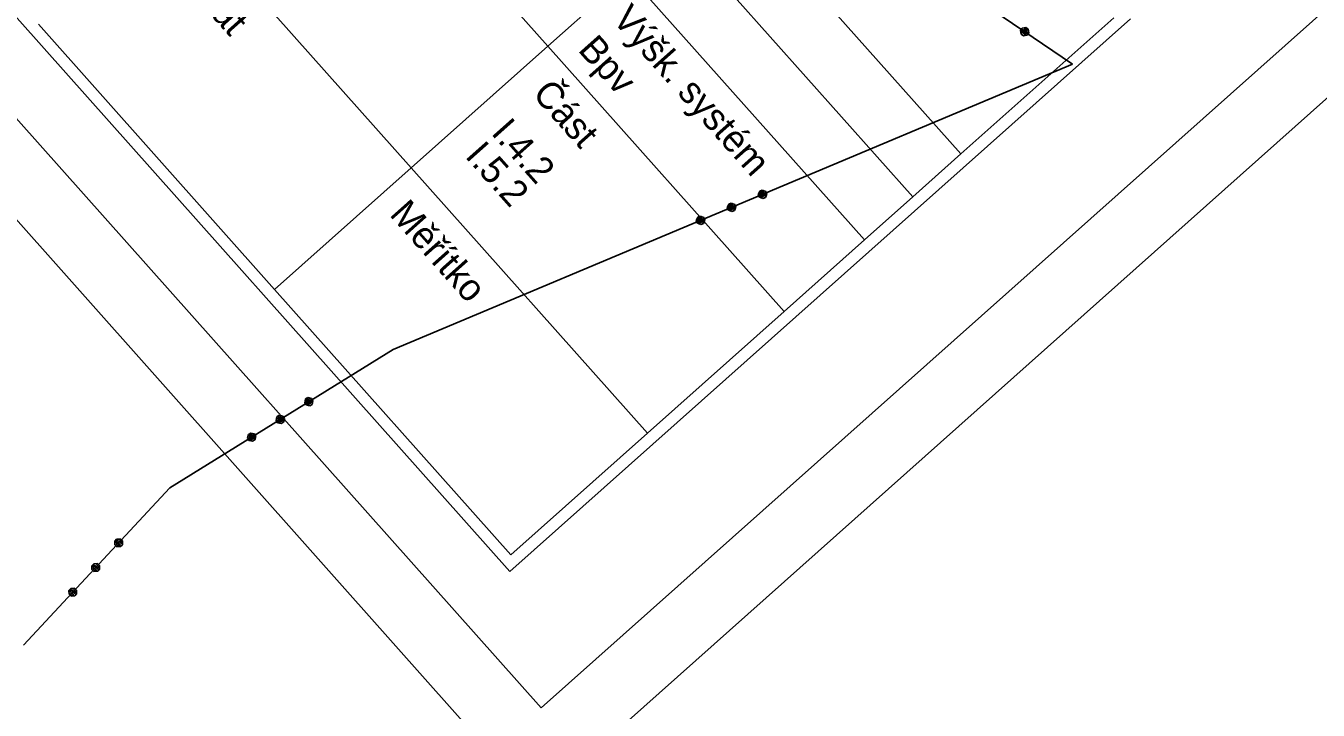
# Model space of a CAD drawing. Extents: x -866402 to -860377, y -1041908 to -1038598.
# Drawn here: x -864932.7 to -864836.6, y -1040757.3 to -1040706.5 of the extents above; entities that cross this region are included whole.
import ezdxf

# ---------------------------------------------------------------- set-up
doc = ezdxf.new("R2010")
doc.units = 0
doc.layers.add('Vrstva 1', color=7, linetype='Continuous')

msp = doc.modelspace()

# ---------------------------------------------------------------- linework, layer by layer
at = {"layer": 'Vrstva 1'}
for p, q in [((-864896.72, -1040747.042), (-865017.586, -1040611.282)), ((-864911.444, -1040688.274), (-864893.89, -1040707.992)), ((-864880.741, -1040696.286), (-864863.187, -1040716.004)), ((-864921.601, -1040697.316), (-864904.046, -1040717.034)), ((-864884.327, -1040699.478), (-864866.772, -1040719.196)), ((-864865.98, -1040701.8), (-864854.89, -1040709.33)), ((-864893.89, -1040707.992), (-864887.912, -1040702.67)), ((-864887.912, -1040702.67), (-864870.357, -1040722.388)), ((-864914.202, -1040726.076), (-864931.757, -1040706.358)), ((-864850.586, -1040705.969), (-864896.72, -1040747.042)), ((-864851.834, -1040705.897), (-864863.187, -1040716.004)), ((-864858.753, -1040706.827), (-864858.641, -1040706.661)), ((-864858.558, -1040706.718), (-864858.671, -1040706.883)), ((-864858.644, -1040707.022), (-864858.419, -1040706.691)), ((-864858.641, -1040706.661), (-864858.363, -1040706.608)), ((-864858.337, -1040706.747), (-864858.561, -1040707.078)), ((-864858.419, -1040706.691), (-864858.254, -1040706.803)), ((-864858.363, -1040706.608), (-864858.198, -1040706.721)), ((-864858.198, -1040706.721), (-864858.145, -1040706.998)), ((-864858.7, -1040707.105), (-864858.753, -1040706.827)), ((-864858.535, -1040707.217), (-864858.7, -1040707.105)), ((-864858.671, -1040706.883), (-864858.644, -1040707.022)), ((-864858.257, -1040707.164), (-864858.535, -1040707.217)), ((-864858.254, -1040706.803), (-864858.479, -1040707.134)), ((-864858.479, -1040707.134), (-864858.34, -1040707.108)), ((-864858.34, -1040707.108), (-864858.227, -1040706.942)), ((-864858.145, -1040706.998), (-864858.257, -1040707.164)), ((-864904.046, -1040717.034), (-864893.89, -1040707.992)), ((-864893.89, -1040707.992), (-864876.335, -1040727.71)), ((-864854.89, -1040709.33), (-864905.4, -1040730.54)), ((-864854.89, -1040709.33), (-864905.4, -1040730.54)), ((-864863.187, -1040716.004), (-864866.772, -1040719.196)), ((-864914.202, -1040726.076), (-864904.046, -1040717.034)), ((-864904.046, -1040717.034), (-864886.491, -1040736.752)), ((-864878.247, -1040719.029), (-864878.14, -1040718.767)), ((-864878.247, -1040719.029), (-864878.14, -1040718.767)), ((-864878.17, -1040719.214), (-864878.247, -1040719.029)), ((-864878.17, -1040719.214), (-864878.247, -1040719.029)), ((-864877.908, -1040719.321), (-864878.17, -1040719.214)), ((-864877.908, -1040719.321), (-864878.17, -1040719.214)), ((-864878.155, -1040718.991), (-864878.077, -1040719.175)), ((-864878.155, -1040718.991), (-864878.077, -1040719.175)), ((-864878.14, -1040718.767), (-864877.956, -1040718.69)), ((-864878.14, -1040718.767), (-864877.956, -1040718.69)), ((-864878.101, -1040718.86), (-864877.917, -1040718.782)), ((-864878.101, -1040718.86), (-864877.917, -1040718.782)), ((-864877.946, -1040719.228), (-864878.101, -1040718.86)), ((-864877.946, -1040719.228), (-864878.101, -1040718.86)), ((-864878.077, -1040719.175), (-864877.946, -1040719.228)), ((-864878.077, -1040719.175), (-864877.946, -1040719.228)), ((-864878.009, -1040718.821), (-864877.854, -1040719.19)), ((-864878.009, -1040718.821), (-864877.854, -1040719.19)), ((-864877.956, -1040718.69), (-864877.694, -1040718.797)), ((-864877.956, -1040718.69), (-864877.694, -1040718.797)), ((-864877.917, -1040718.782), (-864877.762, -1040719.151)), ((-864877.917, -1040718.782), (-864877.762, -1040719.151)), ((-864877.723, -1040719.243), (-864877.908, -1040719.321)), ((-864877.723, -1040719.243), (-864877.908, -1040719.321)), ((-864877.709, -1040719.02), (-864877.786, -1040718.836)), ((-864877.709, -1040719.02), (-864877.786, -1040718.836)), ((-864877.762, -1040719.151), (-864877.709, -1040719.02)), ((-864877.762, -1040719.151), (-864877.709, -1040719.02)), ((-864877.616, -1040718.981), (-864877.723, -1040719.243)), ((-864877.616, -1040718.981), (-864877.723, -1040719.243)), ((-864877.694, -1040718.797), (-864877.616, -1040718.981)), ((-864877.694, -1040718.797), (-864877.616, -1040718.981)), ((-864866.772, -1040719.196), (-864870.357, -1040722.388)), ((-864880.552, -1040719.997), (-864880.445, -1040719.735)), ((-864880.552, -1040719.997), (-864880.445, -1040719.735)), ((-864880.475, -1040720.182), (-864880.552, -1040719.997)), ((-864880.475, -1040720.182), (-864880.552, -1040719.997)), ((-864880.213, -1040720.289), (-864880.475, -1040720.182)), ((-864880.213, -1040720.289), (-864880.475, -1040720.182)), ((-864880.46, -1040719.958), (-864880.382, -1040720.143)), ((-864880.46, -1040719.958), (-864880.382, -1040720.143)), ((-864880.445, -1040719.735), (-864880.261, -1040719.658)), ((-864880.445, -1040719.735), (-864880.261, -1040719.658)), ((-864880.406, -1040719.828), (-864880.222, -1040719.75)), ((-864880.406, -1040719.828), (-864880.222, -1040719.75)), ((-864880.251, -1040720.196), (-864880.406, -1040719.828)), ((-864880.251, -1040720.196), (-864880.406, -1040719.828)), ((-864880.382, -1040720.143), (-864880.251, -1040720.196)), ((-864880.382, -1040720.143), (-864880.251, -1040720.196)), ((-864880.314, -1040719.789), (-864880.159, -1040720.158)), ((-864880.314, -1040719.789), (-864880.159, -1040720.158)), ((-864880.261, -1040719.658), (-864879.999, -1040719.765)), ((-864880.261, -1040719.658), (-864879.999, -1040719.765)), ((-864880.222, -1040719.75), (-864880.067, -1040720.119)), ((-864880.222, -1040719.75), (-864880.067, -1040720.119)), ((-864880.014, -1040719.988), (-864880.091, -1040719.804)), ((-864880.014, -1040719.988), (-864880.091, -1040719.804)), ((-864880.067, -1040720.119), (-864880.014, -1040719.988)), ((-864880.067, -1040720.119), (-864880.014, -1040719.988)), ((-864879.921, -1040719.949), (-864880.028, -1040720.211)), ((-864879.921, -1040719.949), (-864880.028, -1040720.211)), ((-864879.999, -1040719.765), (-864879.921, -1040719.949)), ((-864879.999, -1040719.765), (-864879.921, -1040719.949)), ((-864882.857, -1040720.965), (-864882.75, -1040720.703)), ((-864882.857, -1040720.965), (-864882.75, -1040720.703)), ((-864882.78, -1040721.149), (-864882.857, -1040720.965)), ((-864882.78, -1040721.149), (-864882.857, -1040720.965)), ((-864882.518, -1040721.256), (-864882.78, -1040721.149)), ((-864882.518, -1040721.256), (-864882.78, -1040721.149)), ((-864882.765, -1040720.926), (-864882.687, -1040721.111)), ((-864882.765, -1040720.926), (-864882.687, -1040721.111)), ((-864882.75, -1040720.703), (-864882.566, -1040720.626)), ((-864882.75, -1040720.703), (-864882.566, -1040720.626)), ((-864882.711, -1040720.795), (-864882.527, -1040720.718)), ((-864882.711, -1040720.795), (-864882.527, -1040720.718)), ((-864882.557, -1040721.164), (-864882.711, -1040720.795)), ((-864882.557, -1040721.164), (-864882.711, -1040720.795)), ((-864882.687, -1040721.111), (-864882.557, -1040721.164)), ((-864882.687, -1040721.111), (-864882.557, -1040721.164)), ((-864882.619, -1040720.757), (-864882.464, -1040721.126)), ((-864882.619, -1040720.757), (-864882.464, -1040721.126)), ((-864882.566, -1040720.626), (-864882.304, -1040720.733)), ((-864882.566, -1040720.626), (-864882.304, -1040720.733)), ((-864882.527, -1040720.718), (-864882.372, -1040721.087)), ((-864882.527, -1040720.718), (-864882.372, -1040721.087)), ((-864882.319, -1040720.956), (-864882.396, -1040720.772)), ((-864882.319, -1040720.956), (-864882.396, -1040720.772)), ((-864882.372, -1040721.087), (-864882.319, -1040720.956)), ((-864882.372, -1040721.087), (-864882.319, -1040720.956)), ((-864882.226, -1040720.917), (-864882.333, -1040721.179)), ((-864882.226, -1040720.917), (-864882.333, -1040721.179)), ((-864882.304, -1040720.733), (-864882.226, -1040720.917)), ((-864882.304, -1040720.733), (-864882.226, -1040720.917)), ((-864880.028, -1040720.211), (-864880.213, -1040720.289)), ((-864880.028, -1040720.211), (-864880.213, -1040720.289)), ((-864882.333, -1040721.179), (-864882.518, -1040721.256)), ((-864882.333, -1040721.179), (-864882.518, -1040721.256)), ((-864870.357, -1040722.388), (-864876.335, -1040727.71)), ((-864896.647, -1040745.794), (-864914.202, -1040726.076)), ((-864886.491, -1040736.752), (-864876.335, -1040727.71)), ((-864905.4, -1040730.54), (-864921.99, -1040740.82)), ((-864905.4, -1040730.54), (-864921.99, -1040740.82)), ((-864911.962, -1040734.488), (-864911.897, -1040734.213)), ((-864911.962, -1040734.488), (-864911.897, -1040734.213)), ((-864911.857, -1040734.658), (-864911.962, -1040734.488)), ((-864911.857, -1040734.658), (-864911.962, -1040734.488)), ((-864911.897, -1040734.213), (-864911.727, -1040734.108)), ((-864911.897, -1040734.213), (-864911.727, -1040734.108)), ((-864911.877, -1040734.436), (-864911.772, -1040734.606)), ((-864911.877, -1040734.436), (-864911.772, -1040734.606)), ((-864911.845, -1040734.298), (-864911.675, -1040734.193)), ((-864911.845, -1040734.298), (-864911.675, -1040734.193)), ((-864911.634, -1040734.638), (-864911.845, -1040734.298)), ((-864911.634, -1040734.638), (-864911.845, -1040734.298)), ((-864911.772, -1040734.606), (-864911.634, -1040734.638)), ((-864911.772, -1040734.606), (-864911.634, -1040734.638)), ((-864911.76, -1040734.245), (-864911.549, -1040734.585)), ((-864911.76, -1040734.245), (-864911.549, -1040734.585)), ((-864911.727, -1040734.108), (-864911.452, -1040734.172)), ((-864911.727, -1040734.108), (-864911.452, -1040734.172)), ((-864911.675, -1040734.193), (-864911.464, -1040734.533)), ((-864911.675, -1040734.193), (-864911.464, -1040734.533)), ((-864911.432, -1040734.395), (-864911.537, -1040734.225)), ((-864911.432, -1040734.395), (-864911.537, -1040734.225)), ((-864911.464, -1040734.533), (-864911.432, -1040734.395)), ((-864911.464, -1040734.533), (-864911.432, -1040734.395)), ((-864911.452, -1040734.172), (-864911.347, -1040734.342)), ((-864911.452, -1040734.172), (-864911.347, -1040734.342)), ((-864911.347, -1040734.342), (-864911.411, -1040734.618)), ((-864911.347, -1040734.342), (-864911.411, -1040734.618)), ((-864914.087, -1040735.805), (-864914.023, -1040735.53)), ((-864914.087, -1040735.805), (-864914.023, -1040735.53)), ((-864914.023, -1040735.53), (-864913.853, -1040735.424)), ((-864914.023, -1040735.53), (-864913.853, -1040735.424)), ((-864913.97, -1040735.615), (-864913.8, -1040735.51)), ((-864913.97, -1040735.615), (-864913.8, -1040735.51)), ((-864913.885, -1040735.562), (-864913.674, -1040735.902)), ((-864913.885, -1040735.562), (-864913.674, -1040735.902)), ((-864913.853, -1040735.424), (-864913.577, -1040735.489)), ((-864913.853, -1040735.424), (-864913.577, -1040735.489)), ((-864913.8, -1040735.51), (-864913.589, -1040735.85)), ((-864913.8, -1040735.51), (-864913.589, -1040735.85)), ((-864913.557, -1040735.712), (-864913.662, -1040735.542)), ((-864913.557, -1040735.712), (-864913.662, -1040735.542)), ((-864913.577, -1040735.489), (-864913.472, -1040735.659)), ((-864913.577, -1040735.489), (-864913.472, -1040735.659)), ((-864911.581, -1040734.723), (-864911.857, -1040734.658)), ((-864911.581, -1040734.723), (-864911.857, -1040734.658)), ((-864911.411, -1040734.618), (-864911.581, -1040734.723)), ((-864911.411, -1040734.618), (-864911.581, -1040734.723)), ((-864913.982, -1040735.975), (-864914.087, -1040735.805)), ((-864913.982, -1040735.975), (-864914.087, -1040735.805)), ((-864914.002, -1040735.753), (-864913.897, -1040735.923)), ((-864914.002, -1040735.753), (-864913.897, -1040735.923)), ((-864913.706, -1040736.04), (-864913.982, -1040735.975)), ((-864913.706, -1040736.04), (-864913.982, -1040735.975)), ((-864913.759, -1040735.955), (-864913.97, -1040735.615)), ((-864913.759, -1040735.955), (-864913.97, -1040735.615)), ((-864913.897, -1040735.923), (-864913.759, -1040735.955)), ((-864913.897, -1040735.923), (-864913.759, -1040735.955)), ((-864913.536, -1040735.935), (-864913.706, -1040736.04)), ((-864913.536, -1040735.935), (-864913.706, -1040736.04)), ((-864913.589, -1040735.85), (-864913.557, -1040735.712)), ((-864913.589, -1040735.85), (-864913.557, -1040735.712)), ((-864913.472, -1040735.659), (-864913.536, -1040735.935)), ((-864913.472, -1040735.659), (-864913.536, -1040735.935)), ((-864916.212, -1040737.122), (-864916.148, -1040736.847)), ((-864916.212, -1040737.122), (-864916.148, -1040736.847)), ((-864916.107, -1040737.292), (-864916.212, -1040737.122)), ((-864916.107, -1040737.292), (-864916.212, -1040737.122)), ((-864916.148, -1040736.847), (-864915.978, -1040736.741)), ((-864916.148, -1040736.847), (-864915.978, -1040736.741)), ((-864916.127, -1040737.069), (-864916.022, -1040737.239)), ((-864916.127, -1040737.069), (-864916.022, -1040737.239)), ((-864915.832, -1040737.357), (-864916.107, -1040737.292)), ((-864915.832, -1040737.357), (-864916.107, -1040737.292)), ((-864916.095, -1040736.932), (-864915.925, -1040736.826)), ((-864916.095, -1040736.932), (-864915.925, -1040736.826)), ((-864915.884, -1040737.272), (-864916.095, -1040736.932)), ((-864915.884, -1040737.272), (-864916.095, -1040736.932)), ((-864916.022, -1040737.239), (-864915.884, -1040737.272)), ((-864916.022, -1040737.239), (-864915.884, -1040737.272)), ((-864916.01, -1040736.879), (-864915.799, -1040737.219)), ((-864916.01, -1040736.879), (-864915.799, -1040737.219)), ((-864915.978, -1040736.741), (-864915.702, -1040736.806)), ((-864915.978, -1040736.741), (-864915.702, -1040736.806)), ((-864915.925, -1040736.826), (-864915.714, -1040737.166)), ((-864915.925, -1040736.826), (-864915.714, -1040737.166)), ((-864915.662, -1040737.251), (-864915.832, -1040737.357)), ((-864915.662, -1040737.251), (-864915.832, -1040737.357)), ((-864915.682, -1040737.029), (-864915.787, -1040736.859)), ((-864915.682, -1040737.029), (-864915.787, -1040736.859)), ((-864915.714, -1040737.166), (-864915.682, -1040737.029)), ((-864915.714, -1040737.166), (-864915.682, -1040737.029)), ((-864915.702, -1040736.806), (-864915.597, -1040736.976)), ((-864915.702, -1040736.806), (-864915.597, -1040736.976)), ((-864915.597, -1040736.976), (-864915.662, -1040737.251)), ((-864915.597, -1040736.976), (-864915.662, -1040737.251)), ((-864896.647, -1040745.794), (-864886.491, -1040736.752)), ((-864921.99, -1040740.82), (-864932.87, -1040752.51)), ((-864921.99, -1040740.82), (-864932.87, -1040752.51)), ((-864926.082, -1040744.776), (-864925.946, -1040744.63)), ((-864926.082, -1040744.776), (-864925.946, -1040744.63)), ((-864926.072, -1040745.059), (-864926.082, -1040744.776)), ((-864926.072, -1040745.059), (-864926.082, -1040744.776)), ((-864925.926, -1040745.195), (-864926.072, -1040745.059)), ((-864925.926, -1040745.195), (-864926.072, -1040745.059)), ((-864926.009, -1040744.845), (-864925.873, -1040744.698)), ((-864926.009, -1040744.845), (-864925.873, -1040744.698)), ((-864925.716, -1040745.117), (-864926.009, -1040744.845)), ((-864925.716, -1040745.117), (-864926.009, -1040744.845)), ((-864926.004, -1040744.986), (-864925.857, -1040745.122)), ((-864926.004, -1040744.986), (-864925.857, -1040745.122)), ((-864925.946, -1040744.63), (-864925.663, -1040744.62)), ((-864925.946, -1040744.63), (-864925.663, -1040744.62)), ((-864925.941, -1040744.771), (-864925.648, -1040745.044)), ((-864925.941, -1040744.771), (-864925.648, -1040745.044)), ((-864925.873, -1040744.698), (-864925.58, -1040744.971)), ((-864925.873, -1040744.698), (-864925.58, -1040744.971)), ((-864925.857, -1040745.122), (-864925.716, -1040745.117)), ((-864925.857, -1040745.122), (-864925.716, -1040745.117)), ((-864925.585, -1040744.829), (-864925.731, -1040744.693)), ((-864925.585, -1040744.829), (-864925.731, -1040744.693)), ((-864925.663, -1040744.62), (-864925.517, -1040744.756)), ((-864925.663, -1040744.62), (-864925.517, -1040744.756)), ((-864925.507, -1040745.039), (-864925.643, -1040745.185)), ((-864925.507, -1040745.039), (-864925.643, -1040745.185)), ((-864925.58, -1040744.971), (-864925.585, -1040744.829)), ((-864925.58, -1040744.971), (-864925.585, -1040744.829)), ((-864925.517, -1040744.756), (-864925.507, -1040745.039)), ((-864925.517, -1040744.756), (-864925.507, -1040745.039)), ((-864925.643, -1040745.185), (-864925.926, -1040745.195)), ((-864925.643, -1040745.185), (-864925.926, -1040745.195)), ((-864927.785, -1040746.607), (-864927.649, -1040746.46)), ((-864927.785, -1040746.607), (-864927.649, -1040746.46)), ((-864927.775, -1040746.889), (-864927.785, -1040746.607)), ((-864927.775, -1040746.889), (-864927.785, -1040746.607)), ((-864927.629, -1040747.025), (-864927.775, -1040746.889)), ((-864927.629, -1040747.025), (-864927.775, -1040746.889)), ((-864927.712, -1040746.675), (-864927.576, -1040746.528)), ((-864927.712, -1040746.675), (-864927.576, -1040746.528)), ((-864927.419, -1040746.947), (-864927.712, -1040746.675)), ((-864927.419, -1040746.947), (-864927.712, -1040746.675)), ((-864927.707, -1040746.816), (-864927.561, -1040746.952)), ((-864927.707, -1040746.816), (-864927.561, -1040746.952)), ((-864927.649, -1040746.46), (-864927.366, -1040746.45)), ((-864927.649, -1040746.46), (-864927.366, -1040746.45)), ((-864927.644, -1040746.601), (-864927.351, -1040746.874)), ((-864927.644, -1040746.601), (-864927.351, -1040746.874)), ((-864927.346, -1040747.015), (-864927.629, -1040747.025)), ((-864927.346, -1040747.015), (-864927.629, -1040747.025)), ((-864927.576, -1040746.528), (-864927.283, -1040746.801)), ((-864927.576, -1040746.528), (-864927.283, -1040746.801)), ((-864927.561, -1040746.952), (-864927.419, -1040746.947)), ((-864927.561, -1040746.952), (-864927.419, -1040746.947)), ((-864927.288, -1040746.659), (-864927.435, -1040746.523)), ((-864927.288, -1040746.659), (-864927.435, -1040746.523)), ((-864927.366, -1040746.45), (-864927.22, -1040746.586)), ((-864927.366, -1040746.45), (-864927.22, -1040746.586)), ((-864927.21, -1040746.869), (-864927.346, -1040747.015)), ((-864927.21, -1040746.869), (-864927.346, -1040747.015)), ((-864927.283, -1040746.801), (-864927.288, -1040746.659)), ((-864927.283, -1040746.801), (-864927.288, -1040746.659)), ((-864927.22, -1040746.586), (-864927.21, -1040746.869)), ((-864927.22, -1040746.586), (-864927.21, -1040746.869)), ((-864929.489, -1040748.437), (-864929.352, -1040748.29)), ((-864929.489, -1040748.437), (-864929.352, -1040748.29)), ((-864929.478, -1040748.719), (-864929.489, -1040748.437)), ((-864929.478, -1040748.719), (-864929.489, -1040748.437)), ((-864929.332, -1040748.855), (-864929.478, -1040748.719)), ((-864929.332, -1040748.855), (-864929.478, -1040748.719)), ((-864929.415, -1040748.505), (-864929.279, -1040748.358)), ((-864929.415, -1040748.505), (-864929.279, -1040748.358)), ((-864929.123, -1040748.777), (-864929.415, -1040748.505)), ((-864929.123, -1040748.777), (-864929.415, -1040748.505)), ((-864929.41, -1040748.646), (-864929.264, -1040748.782)), ((-864929.41, -1040748.646), (-864929.264, -1040748.782)), ((-864929.352, -1040748.29), (-864929.07, -1040748.28)), ((-864929.352, -1040748.29), (-864929.07, -1040748.28)), ((-864929.347, -1040748.431), (-864929.054, -1040748.704)), ((-864929.347, -1040748.431), (-864929.054, -1040748.704)), ((-864929.049, -1040748.845), (-864929.332, -1040748.855)), ((-864929.049, -1040748.845), (-864929.332, -1040748.855)), ((-864929.279, -1040748.358), (-864928.986, -1040748.631)), ((-864929.279, -1040748.358), (-864928.986, -1040748.631)), ((-864929.264, -1040748.782), (-864929.123, -1040748.777)), ((-864929.264, -1040748.782), (-864929.123, -1040748.777)), ((-864928.991, -1040748.489), (-864929.138, -1040748.353)), ((-864928.991, -1040748.489), (-864929.138, -1040748.353)), ((-864929.07, -1040748.28), (-864928.923, -1040748.416)), ((-864929.07, -1040748.28), (-864928.923, -1040748.416)), ((-864928.913, -1040748.699), (-864929.049, -1040748.845)), ((-864928.913, -1040748.699), (-864929.049, -1040748.845)), ((-864928.986, -1040748.631), (-864928.991, -1040748.489)), ((-864928.986, -1040748.631), (-864928.991, -1040748.489)), ((-864928.923, -1040748.416), (-864928.913, -1040748.699)), ((-864928.923, -1040748.416), (-864928.913, -1040748.699))]:
    msp.add_line(p, q, dxfattribs=at)
for points in [[(-865732.632, -1039823.163), (-864894.802, -1040764.235), (-864672.984, -1040566.751), (-865510.814, -1039625.68)], [(-865511.224, -1039632.739), (-864680.043, -1040566.341), (-864894.393, -1040757.175), (-865725.573, -1039823.573)]]:
    msp.add_lwpolyline(points, close=True, dxfattribs=at)

# ---------------------------------------------------------------- texts
for s, height, p in [('Formát', 2, (-864923.136, -1040701.008)), ('Výšk. systém', 1.99999, (-864889.175, -1040706.039)), ('Bpv', 2, (-864891.715, -1040708.3)), ('Část', 2, (-864895.107, -1040711.588)), ('I.4.2', 2, (-864898.173, -1040714.478)), ('I.5.2', 2, (-864900.106, -1040716.199)), ('Měřítko', 2, (-864905.726, -1040720.533))]:
    msp.add_text(s, height=height, rotation=311.67847, dxfattribs=at).set_placement(p)

doc.saveas('drawing.dxf')
